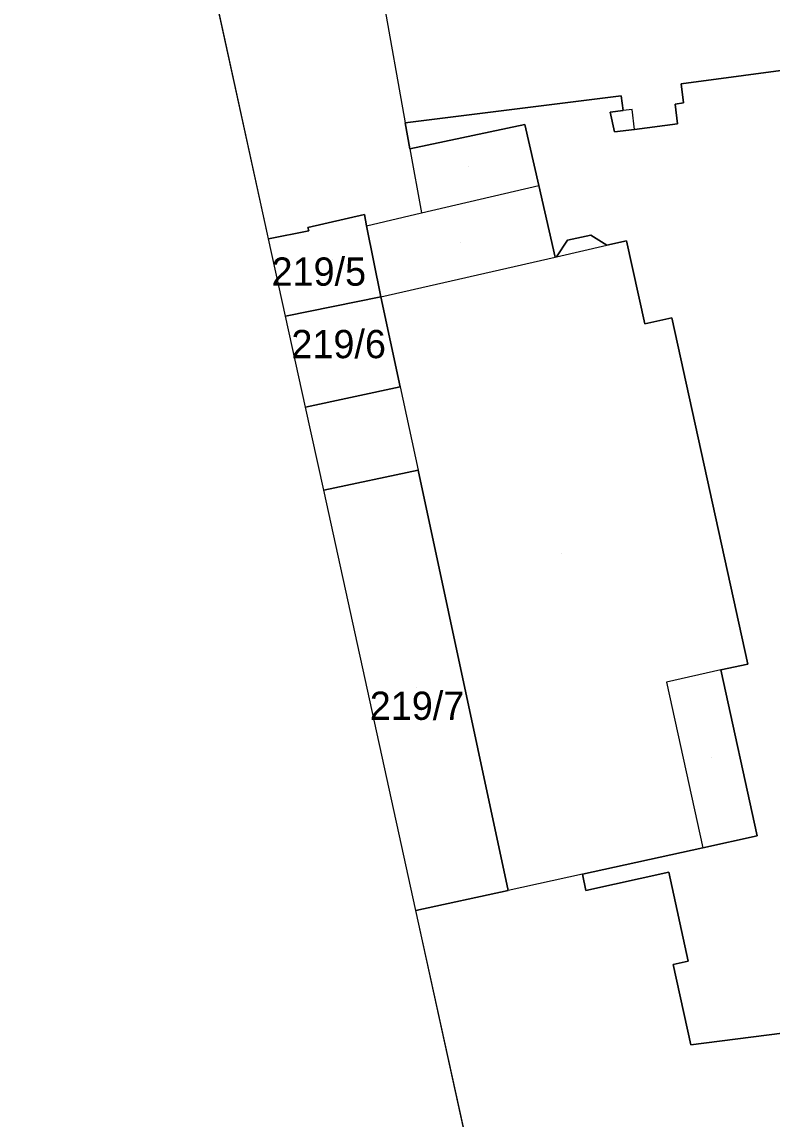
# Model space of a CAD drawing. Extents: x -263423 to -261326, y -1240067 to -1237864.
# Drawn here: x -263329.1 to -263276, y -1239953.5 to -1239875.8 of the extents above; entities that cross this region are included whole.
import ezdxf

# ---------------------------------------------------------------- set-up
doc = ezdxf.new("R2010")
doc.units = 0
for name, color, linetype in [('body_kn', 7, 'Continuous'), ('katuz_linie', 7, 'Continuous'), ('kladpar_druhypozemkov', 7, 'Continuous'), ('kladpar_hranice', 7, 'Continuous'), ('kladpar_parcelnecisla', 7, 'Continuous'), ('kladpar_plochy', 7, 'Continuous'), ('linie', 7, 'Continuous'), ('zappar_hrandruhpozemk', 7, 'Continuous'), ('zuob_linie', 7, 'Continuous'), ('zuob_plochy', 7, 'Continuous')]:
    doc.layers.add(name, color=color, linetype=linetype)

msp = doc.modelspace()

# ---------------------------------------------------------------- linework, layer by layer
at = {"layer": 'body_kn'}
for p, q in [((-263282.46, -1239880.2), (-263282.46, -1239880.2)), ((-263286.7, -1239881.03), (-263286.7, -1239881.03)), ((-263282.89, -1239881.62), (-263282.89, -1239881.62)), ((-263282.28, -1239881.54), (-263282.28, -1239881.54)), ((-263287.47, -1239882.19), (-263287.47, -1239882.19)), ((-263286.57, -1239882.08), (-263286.57, -1239882.08)), ((-263285.93, -1239882), (-263285.93, -1239882)), ((-263301.98, -1239882.96), (-263301.98, -1239882.96)), ((-263293.51, -1239883.07), (-263293.51, -1239883.07)), ((-263282.71, -1239883.03), (-263282.71, -1239883.03)), ((-263287.18, -1239883.6), (-263287.18, -1239883.6)), ((-263285.75, -1239883.42), (-263285.75, -1239883.42)), ((-263285.75, -1239883.42), (-263285.75, -1239883.42)), ((-263301.65, -1239884.79), (-263301.65, -1239884.79)), ((-263301.65, -1239884.79), (-263301.65, -1239884.79)), ((-263292.53, -1239887.38), (-263292.53, -1239887.38)), ((-263300.84, -1239889.32), (-263300.84, -1239889.32)), ((-263300.84, -1239889.32), (-263300.84, -1239889.32)), ((-263304.86, -1239889.43), (-263304.86, -1239889.43)), ((-263311.73, -1239890.83), (-263311.73, -1239890.83)), ((-263308.88, -1239890.35), (-263308.88, -1239890.35)), ((-263308.82, -1239890.59), (-263308.82, -1239890.59)), ((-263304.72, -1239890.23), (-263304.72, -1239890.23)), ((-263288.86, -1239890.9), (-263288.86, -1239890.9)), ((-263311.66, -1239891.17), (-263311.66, -1239891.17)), ((-263311.66, -1239891.17), (-263311.66, -1239891.17)), ((-263290.5, -1239891.26), (-263290.5, -1239891.26)), ((-263287.72, -1239891.62), (-263287.72, -1239891.62)), ((-263286.32, -1239891.3), (-263286.32, -1239891.3)), ((-263291.38, -1239892.45), (-263291.38, -1239892.45)), ((-263291.38, -1239892.45), (-263291.38, -1239892.45)), ((-263291.27, -1239892.43), (-263291.27, -1239892.43)), ((-263291.27, -1239892.43), (-263291.27, -1239892.43)), ((-263303.72, -1239895.26), (-263303.72, -1239895.26)), ((-263303.72, -1239895.26), (-263303.72, -1239895.26)), ((-263310.46, -1239896.64), (-263310.46, -1239896.64)), ((-263310.46, -1239896.64), (-263310.46, -1239896.64)), ((-263285.03, -1239897.18), (-263285.03, -1239897.18)), ((-263283.12, -1239896.76), (-263283.12, -1239896.76)), ((-263302.35, -1239901.63), (-263302.35, -1239901.63)), ((-263302.35, -1239901.63), (-263302.35, -1239901.63)), ((-263309.05, -1239903.07), (-263309.05, -1239903.07)), ((-263301.08, -1239907.53), (-263301.08, -1239907.53)), ((-263307.76, -1239908.95), (-263307.76, -1239908.95)), ((-263307.76, -1239908.95), (-263307.76, -1239908.95)), ((-263277.73, -1239921.26), (-263277.73, -1239921.26)), ((-263279.64, -1239921.68), (-263279.64, -1239921.68)), ((-263279.64, -1239921.68), (-263279.64, -1239921.68)), ((-263283.49, -1239922.53), (-263283.49, -1239922.53)), ((-263277.07, -1239933.42), (-263277.07, -1239933.42)), ((-263280.92, -1239934.26), (-263280.92, -1239934.26)), ((-263283.33, -1239936), (-263283.33, -1239936)), ((-263289.45, -1239936.13), (-263289.45, -1239936.13)), ((-263289.45, -1239936.13), (-263289.45, -1239936.13)), ((-263294.69, -1239937.28), (-263294.69, -1239937.28)), ((-263289.2, -1239937.28), (-263289.2, -1239937.28)), ((-263301.23, -1239938.71), (-263301.23, -1239938.71)), ((-263283.02, -1239942.53), (-263283.02, -1239942.53)), ((-263281.96, -1239942.3), (-263281.96, -1239942.3)), ((-263281.77, -1239948.22), (-263281.77, -1239948.22))]:
    msp.add_line(p, q, dxfattribs=at)
at = {"layer": 'katuz_linie'}
msp.add_lwpolyline([(-263293.61, -1240004.9), (-263294.07, -1240000.27), (-263294.1, -1239999.92), (-263294.57, -1239975.32), (-263294.58, -1239974.58), (-263294.69, -1239968.53), (-263301.23, -1239938.71), (-263307.76, -1239908.95), (-263309.05, -1239903.07), (-263310.46, -1239896.64), (-263311.66, -1239891.17), (-263311.73, -1239890.83), (-263318.18, -1239861.42), (-263318.93, -1239859.06), (-263320.84, -1239852.99), (-263320.86, -1239852.93), (-263324.25, -1239842.15), (-263324.32, -1239841.94), (-263325.38, -1239838.54), (-263325.82, -1239837.01), (-263326.67, -1239834.01), (-263329.12, -1239822.25)], dxfattribs=at)
at = {"layer": 'kladpar_druhypozemkov'}
for p, q in [((-263297.49, -1239886.05), (-263297.49, -1239886.05)), ((-263298.09, -1239891.4), (-263298.09, -1239891.4)), ((-263307.14, -1239892.59), (-263307.14, -1239892.59)), ((-263305.79, -1239897.8), (-263305.79, -1239897.8)), ((-263290.91, -1239913.4), (-263290.91, -1239913.4)), ((-263301.19, -1239922.95), (-263301.19, -1239922.95)), ((-263280.32, -1239927.88), (-263280.32, -1239927.88))]:
    msp.add_line(p, q, dxfattribs=at)
at = {"layer": 'kladpar_hranice'}
for p, q in [((-263301.98, -1239882.96), (-263301.65, -1239884.79)), ((-263304.72, -1239890.23), (-263303.72, -1239895.26)), ((-263303.72, -1239895.26), (-263304.72, -1239890.23))]:
    msp.add_line(p, q, dxfattribs=at)
for points in [[(-263304.72, -1239890.23), (-263304.86, -1239889.43), (-263308.88, -1239890.35), (-263308.82, -1239890.59), (-263311.66, -1239891.17), (-263311.73, -1239890.83), (-263318.18, -1239861.42), (-263307.46, -1239859.23), (-263306.63, -1239859.06), (-263303.71, -1239873.35), (-263261.67, -1239868.03), (-263261.78, -1239867.13), (-263251.22, -1239865.84), (-263244.37, -1239865), (-263244.26, -1239865.92), (-263215.75, -1239862.51)], [(-263241.87, -1239883.87), (-263243.09, -1239884.03), (-263243.86, -1239878.25), (-263260.32, -1239880.44), (-263260.74, -1239877.28), (-263282.46, -1239880.2), (-263282.28, -1239881.54), (-263282.89, -1239881.62), (-263282.71, -1239883.03), (-263285.75, -1239883.42), (-263287.18, -1239883.6), (-263287.47, -1239882.19), (-263286.57, -1239882.08), (-263286.7, -1239881.03), (-263301.98, -1239882.96)], [(-263301.65, -1239884.79), (-263301.98, -1239882.96), (-263286.7, -1239881.03), (-263286.57, -1239882.08), (-263287.47, -1239882.19), (-263287.18, -1239883.6), (-263285.75, -1239883.42), (-263282.71, -1239883.03), (-263282.89, -1239881.62), (-263282.28, -1239881.54), (-263282.46, -1239880.2), (-263260.74, -1239877.28), (-263260.32, -1239880.44), (-263243.86, -1239878.25), (-263243.09, -1239884.03), (-263241.87, -1239883.87)], [(-263301.65, -1239884.79), (-263293.51, -1239883.07), (-263292.53, -1239887.38), (-263291.38, -1239892.45)], [(-263291.38, -1239892.45), (-263292.53, -1239887.38), (-263293.51, -1239883.07), (-263301.65, -1239884.79)], [(-263311.66, -1239891.17), (-263308.82, -1239890.59), (-263308.88, -1239890.35), (-263304.86, -1239889.43), (-263304.72, -1239890.23)], [(-263291.38, -1239892.45), (-263291.27, -1239892.43), (-263290.5, -1239891.26), (-263288.86, -1239890.9), (-263287.72, -1239891.62), (-263286.32, -1239891.3), (-263285.03, -1239897.18), (-263283.12, -1239896.76), (-263277.73, -1239921.26), (-263279.64, -1239921.68), (-263277.07, -1239933.42), (-263280.92, -1239934.26), (-263289.45, -1239936.13), (-263289.2, -1239937.28), (-263283.33, -1239936), (-263281.96, -1239942.3), (-263283.02, -1239942.53), (-263281.77, -1239948.22), (-263267.73, -1239946.41)], [(-263267.73, -1239946.41), (-263281.77, -1239948.22), (-263283.02, -1239942.53), (-263281.96, -1239942.3), (-263283.33, -1239936), (-263289.2, -1239937.28), (-263289.45, -1239936.13), (-263280.92, -1239934.26), (-263277.07, -1239933.42), (-263279.64, -1239921.68), (-263277.73, -1239921.26), (-263283.12, -1239896.76), (-263285.03, -1239897.18), (-263286.32, -1239891.3), (-263287.72, -1239891.62), (-263288.86, -1239890.9), (-263290.5, -1239891.26), (-263291.27, -1239892.43), (-263291.38, -1239892.45)], [(-263303.72, -1239895.26), (-263310.46, -1239896.64), (-263311.66, -1239891.17)], [(-263310.46, -1239896.64), (-263303.72, -1239895.26), (-263302.35, -1239901.63), (-263309.05, -1239903.07), (-263310.46, -1239896.64)], [(-263294.69, -1239968.53), (-263301.23, -1239938.71), (-263294.69, -1239937.28), (-263301.08, -1239907.53), (-263307.76, -1239908.95), (-263309.05, -1239903.07), (-263302.35, -1239901.63), (-263303.72, -1239895.26)], [(-263307.76, -1239908.95), (-263301.08, -1239907.53), (-263294.69, -1239937.28), (-263301.23, -1239938.71), (-263307.76, -1239908.95)]]:
    msp.add_lwpolyline(points, dxfattribs=at)
at = {"layer": 'kladpar_plochy'}
for p, q in [((-263311.73, -1239890.83), (-263318.18, -1239861.42)), ((-263260.74, -1239877.28), (-263282.46, -1239880.2)), ((-263282.46, -1239880.2), (-263282.28, -1239881.54)), ((-263286.7, -1239881.03), (-263301.98, -1239882.96)), ((-263286.57, -1239882.08), (-263286.7, -1239881.03)), ((-263282.28, -1239881.54), (-263282.89, -1239881.62)), ((-263282.89, -1239881.62), (-263282.71, -1239883.03)), ((-263287.47, -1239882.19), (-263286.57, -1239882.08)), ((-263287.18, -1239883.6), (-263287.47, -1239882.19)), ((-263301.98, -1239882.96), (-263301.65, -1239884.79)), ((-263301.65, -1239884.79), (-263293.51, -1239883.07)), ((-263293.51, -1239883.07), (-263292.53, -1239887.38)), ((-263282.71, -1239883.03), (-263285.75, -1239883.42)), ((-263285.75, -1239883.42), (-263287.18, -1239883.6)), ((-263292.53, -1239887.38), (-263291.38, -1239892.45)), ((-263304.86, -1239889.43), (-263308.88, -1239890.35)), ((-263304.72, -1239890.23), (-263304.86, -1239889.43)), ((-263311.66, -1239891.17), (-263311.73, -1239890.83)), ((-263308.82, -1239890.59), (-263311.66, -1239891.17)), ((-263308.88, -1239890.35), (-263308.82, -1239890.59)), ((-263303.72, -1239895.26), (-263304.72, -1239890.23)), ((-263290.5, -1239891.26), (-263288.86, -1239890.9)), ((-263288.86, -1239890.9), (-263287.72, -1239891.62)), ((-263291.27, -1239892.43), (-263290.5, -1239891.26)), ((-263287.72, -1239891.62), (-263286.32, -1239891.3)), ((-263286.32, -1239891.3), (-263285.03, -1239897.18)), ((-263291.38, -1239892.45), (-263291.27, -1239892.43)), ((-263302.35, -1239901.63), (-263303.72, -1239895.26)), ((-263285.03, -1239897.18), (-263283.12, -1239896.76)), ((-263283.12, -1239896.76), (-263277.73, -1239921.26)), ((-263309.05, -1239903.07), (-263302.35, -1239901.63)), ((-263307.76, -1239908.95), (-263309.05, -1239903.07)), ((-263301.08, -1239907.53), (-263307.76, -1239908.95)), ((-263294.69, -1239937.28), (-263301.08, -1239907.53)), ((-263277.73, -1239921.26), (-263279.64, -1239921.68)), ((-263279.64, -1239921.68), (-263277.07, -1239933.42)), ((-263277.07, -1239933.42), (-263280.92, -1239934.26)), ((-263280.92, -1239934.26), (-263289.45, -1239936.13)), ((-263289.2, -1239937.28), (-263283.33, -1239936)), ((-263283.33, -1239936), (-263281.96, -1239942.3)), ((-263289.45, -1239936.13), (-263289.2, -1239937.28)), ((-263301.23, -1239938.71), (-263294.69, -1239937.28)), ((-263294.69, -1239968.53), (-263301.23, -1239938.71)), ((-263281.96, -1239942.3), (-263283.02, -1239942.53)), ((-263283.02, -1239942.53), (-263281.77, -1239948.22)), ((-263281.77, -1239948.22), (-263267.73, -1239946.41))]:
    msp.add_line(p, q, dxfattribs=at)
msp.add_lwpolyline([(-263267.73, -1239946.41), (-263281.77, -1239948.22), (-263283.02, -1239942.53), (-263281.96, -1239942.3), (-263283.33, -1239936), (-263289.2, -1239937.28), (-263289.45, -1239936.13), (-263280.92, -1239934.26), (-263277.07, -1239933.42), (-263279.64, -1239921.68), (-263277.73, -1239921.26), (-263283.12, -1239896.76), (-263285.03, -1239897.18), (-263286.32, -1239891.3), (-263287.72, -1239891.62), (-263288.86, -1239890.9), (-263290.5, -1239891.26), (-263291.27, -1239892.43), (-263291.38, -1239892.45), (-263292.53, -1239887.38), (-263293.51, -1239883.07), (-263301.65, -1239884.79), (-263301.98, -1239882.96), (-263286.7, -1239881.03), (-263286.57, -1239882.08), (-263287.47, -1239882.19), (-263287.18, -1239883.6), (-263285.75, -1239883.42), (-263282.71, -1239883.03), (-263282.89, -1239881.62), (-263282.28, -1239881.54), (-263282.46, -1239880.2), (-263260.74, -1239877.28)], dxfattribs=at)
for points in [[(-263311.66, -1239891.17), (-263308.82, -1239890.59), (-263308.88, -1239890.35), (-263304.86, -1239889.43), (-263304.72, -1239890.23), (-263303.72, -1239895.26), (-263310.46, -1239896.64)], [(-263310.46, -1239896.64), (-263303.72, -1239895.26), (-263302.35, -1239901.63), (-263309.05, -1239903.07)], [(-263307.76, -1239908.95), (-263301.08, -1239907.53), (-263294.69, -1239937.28), (-263301.23, -1239938.71)]]:
    msp.add_lwpolyline(points, close=True, dxfattribs=at)
at = {"layer": 'linie'}
msp.add_lwpolyline([(-263294.57, -1239975.32), (-263294.58, -1239974.58), (-263294.69, -1239968.53), (-263301.23, -1239938.71), (-263307.76, -1239908.95), (-263309.05, -1239903.07), (-263310.46, -1239896.64), (-263311.66, -1239891.17), (-263311.73, -1239890.83), (-263318.18, -1239861.42), (-263318.93, -1239859.06), (-263320.84, -1239852.99), (-263320.86, -1239852.93), (-263324.25, -1239842.15), (-263324.32, -1239841.94), (-263325.38, -1239838.54), (-263325.82, -1239837.01), (-263326.67, -1239834.01), (-263329.12, -1239822.25)], dxfattribs=at)
at = {"layer": 'zappar_hrandruhpozemk'}
for p, q in [((-263303.71, -1239873.35), (-263301.98, -1239882.96)), ((-263285.93, -1239882), (-263286.57, -1239882.08)), ((-263285.75, -1239883.42), (-263285.93, -1239882)), ((-263301.65, -1239884.79), (-263300.84, -1239889.32)), ((-263300.84, -1239889.32), (-263292.53, -1239887.38)), ((-263304.72, -1239890.23), (-263300.84, -1239889.32)), ((-263291.27, -1239892.43), (-263287.72, -1239891.62)), ((-263303.72, -1239895.26), (-263291.38, -1239892.45)), ((-263302.35, -1239901.63), (-263301.08, -1239907.53)), ((-263279.64, -1239921.68), (-263283.49, -1239922.53)), ((-263283.49, -1239922.53), (-263280.92, -1239934.26)), ((-263289.45, -1239936.13), (-263294.69, -1239937.28))]:
    msp.add_line(p, q, dxfattribs=at)
at = {"layer": 'zuob_linie'}
msp.add_lwpolyline([(-263294.69, -1239968.53), (-263301.23, -1239938.71), (-263307.76, -1239908.95), (-263309.05, -1239903.07), (-263310.46, -1239896.64), (-263311.66, -1239891.17), (-263311.73, -1239890.83), (-263318.18, -1239861.42), (-263318.93, -1239859.06), (-263320.84, -1239852.99), (-263320.86, -1239852.93), (-263324.25, -1239842.15), (-263324.32, -1239841.94), (-263325.38, -1239838.54), (-263325.82, -1239837.01), (-263326.67, -1239834.01), (-263329.12, -1239822.25)], dxfattribs=at)
at = {"layer": 'zuob_plochy'}
msp.add_lwpolyline([(-263294.69, -1239968.53), (-263301.23, -1239938.71), (-263307.76, -1239908.95), (-263309.05, -1239903.07), (-263310.46, -1239896.64), (-263311.66, -1239891.17), (-263311.73, -1239890.83), (-263318.18, -1239861.42), (-263318.93, -1239859.06), (-263320.84, -1239852.99), (-263320.86, -1239852.93), (-263324.25, -1239842.15), (-263324.32, -1239841.94), (-263325.38, -1239838.54), (-263325.82, -1239837.01), (-263326.67, -1239834.01), (-263329.12, -1239822.25)], dxfattribs=at)

# ---------------------------------------------------------------- texts
at = {"layer": 'kladpar_parcelnecisla'}
for s, p in [('219/5', (-263311.451, -1239894.48)), ('219/6', (-263310.046, -1239899.61)), ('219/7', (-263304.499, -1239925.21))]:
    msp.add_text(s, height=2, dxfattribs=at).set_placement(p)

doc.saveas('drawing.dxf')
